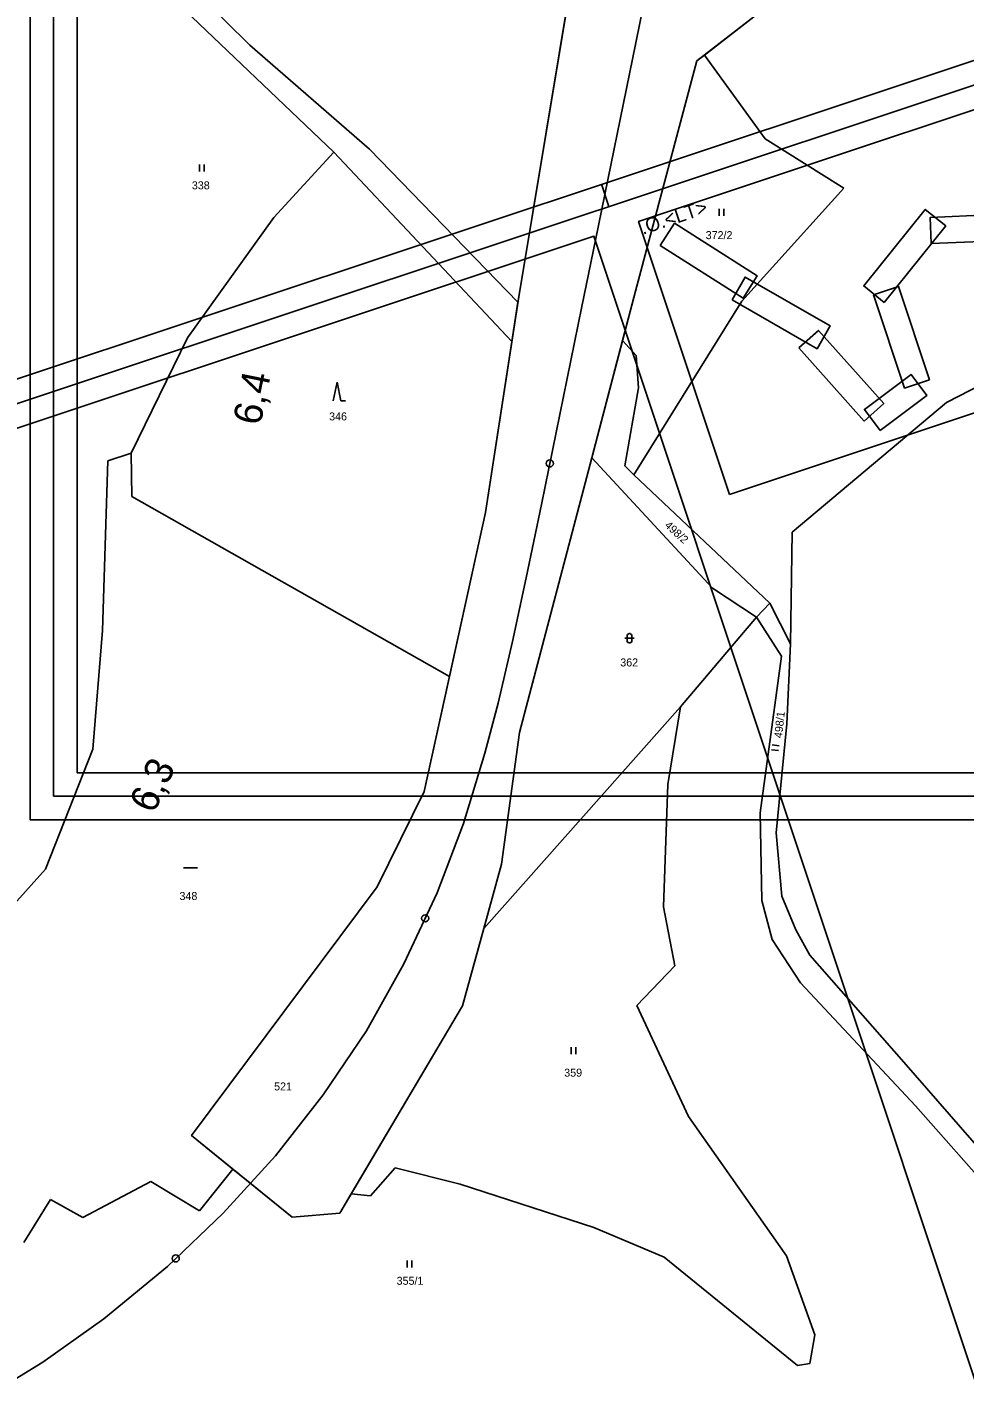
# Model space of a CAD drawing. Extents: x -866656 to -858817, y -1041816 to -1038653.
# Drawn here: x -864296.9 to -864097.9, y -1041409.2 to -1041122.9 of the extents above; entities that cross this region are included whole.
import ezdxf

# ---------------------------------------------------------------- set-up
doc = ezdxf.new("R2010")
doc.units = 0
for name, color, linetype in [('SZDC', 7, 'Continuous'), ('tisk ramy', 7, 'Continuous'), ('Vrstva 1', 7, 'Continuous'), ('Vrstva 21', 7, 'Continuous'), ('Vrstva 53', 7, 'Continuous'), ('Vrstva 7', 7, 'Continuous')]:
    doc.layers.add(name, color=color, linetype=linetype)

msp = doc.modelspace()

# ---------------------------------------------------------------- linework, layer by layer
at = {"layer": 'SZDC'}
msp.add_lwpolyline([(-864140.05, -1041118.73), (-864153.01, -1041128.83), (-864154.64, -1041130.09), (-864167.69, -1041178.99), (-864170.43, -1041189.44), (-864176.98, -1041214.36), (-864192.29, -1041272.68), (-864196.12, -1041300.67), (-864199.89, -1041314.35), (-864204.43, -1041330.8), (-864228.03, -1041370.66), (-864230.48, -1041374.79), (-864240.55, -1041375.63), (-864253.16, -1041365.42), (-864261.94, -1041358.31), (-864222.51, -1041305.5), (-864212.56, -1041285.23), (-864207.2, -1041260.82), (-864199.56, -1041226.02), (-864193.94, -1041189.69), (-864192.64, -1041181.32), (-864192.47, -1041180.21), (-864181.03, -1041111.42)], dxfattribs=at)
at = {"layer": 'tisk ramy'}
msp.add_line((-864173.36, -1041161.01), (-864174.94, -1041156.27), dxfattribs=at)
for points in [[(-863999.23, -1041291.26), (-863999.23, -1040031.27), (-864296.22, -1040031.27), (-864296.22, -1041291.26)], [(-864291.22, -1041286.26), (-864291.22, -1040036.27), (-864004.23, -1040036.27), (-864004.23, -1041286.26)], [(-864009.22, -1041281.26), (-864009.22, -1040246.26), (-864286.22, -1040246.26), (-864286.22, -1041281.26)], [(-864286.22, -1041281.26), (-864286.22, -1040246.26), (-864009.22, -1040246.26), (-864009.22, -1041281.26)], [(-864678.84, -1041637.08), (-863881.88, -1041371.71), (-863975.7, -1041089.93), (-864772.67, -1041355.3)], [(-863888.2, -1041368.54), (-864675.68, -1041630.76), (-864766.35, -1041358.47), (-863978.87, -1041096.25)], [(-864672.52, -1041624.44), (-864089.02, -1041430.15), (-864176.53, -1041167.33), (-864760.03, -1041361.63)]]:
    msp.add_lwpolyline(points, close=True, dxfattribs=at)
at = {"layer": 'Vrstva 1'}
for p, q in [((-864279.09, -1041097.48), (-864249.54, -1041126.71)), ((-864231.74, -1041149.47), (-864270.69, -1041112.29)), ((-864181.03, -1041111.42), (-864192.47, -1041180.21)), ((-864154.64, -1041130.09), (-864140.05, -1041118.73)), ((-864249.54, -1041126.71), (-864224.16, -1041148.8)), ((-864167.69, -1041178.99), (-864154.64, -1041130.09)), ((-864153.01, -1041128.83), (-864140.15, -1041146.65)), ((-864140.15, -1041146.65), (-864123.49, -1041157.08)), ((-864244.5, -1041163.36), (-864231.74, -1041149.47)), ((-864231.74, -1041149.47), (-864193.94, -1041189.69)), ((-864224.16, -1041148.8), (-864192.64, -1041181.32)), ((-864260.23, -1041153.56), (-864260.23, -1041152.06)), ((-864259.23, -1041152.06), (-864259.23, -1041153.56)), ((-864123.49, -1041157.08), (-864145.09, -1041181.12)), ((-864149.92, -1041162.97), (-864149.92, -1041161.47)), ((-864148.92, -1041161.47), (-864148.92, -1041162.97)), ((-864262.81, -1041188.89), (-864244.5, -1041163.36)), ((-864176.98, -1041214.36), (-864167.69, -1041178.99)), ((-864192.47, -1041180.21), (-864199.56, -1041226.02)), ((-864145.09, -1041181.12), (-864168.03, -1041218.02)), ((-864274.78, -1041213.36), (-864262.81, -1041188.89)), ((-864167.56, -1041192.61), (-864170.43, -1041189.44)), ((-864167.03, -1041199.53), (-864167.56, -1041192.61)), ((-864087.8, -1041195.47), (-864101.65, -1041202.63)), ((-864231.85, -1041202.28), (-864231.05, -1041198.28)), ((-864231.05, -1041198.28), (-864230.25, -1041202.28)), ((-864169.94, -1041216.1), (-864167.03, -1041199.53)), ((-864230.25, -1041202.28), (-864229.25, -1041202.28)), ((-864101.65, -1041202.63), (-864134.45, -1041230.15)), ((-864279.73, -1041215.01), (-864274.78, -1041213.36)), ((-864274.78, -1041213.36), (-864274.59, -1041222.58)), ((-864280.86, -1041251.06), (-864279.73, -1041215.01)), ((-864176.98, -1041214.36), (-864192.29, -1041272.68)), ((-864151.36, -1041242.08), (-864176.98, -1041214.36)), ((-864168.03, -1041218.02), (-864169.94, -1041216.1)), ((-864168.03, -1041218.02), (-864139.15, -1041245.24)), ((-864274.59, -1041222.58), (-864207.2, -1041260.82)), ((-864199.56, -1041226.02), (-864212.56, -1041285.23)), ((-864134.45, -1041230.15), (-864134.81, -1041253.9)), ((-864141.98, -1041248.23), (-864151.36, -1041242.08)), ((-864139.15, -1041245.24), (-864141.98, -1041248.23)), ((-864139.15, -1041245.24), (-864134.81, -1041253.9)), ((-864158.12, -1041267.29), (-864141.98, -1041248.23)), ((-864136.71, -1041256.49), (-864141.98, -1041248.23)), ((-864282.91, -1041276.25), (-864280.86, -1041251.06)), ((-864169.96, -1041252.7), (-864167.96, -1041252.7)), ((-864169.46, -1041252.1), (-864169.36, -1041251.9)), ((-864169.46, -1041253.3), (-864169.46, -1041252.1)), ((-864169.36, -1041253.5), (-864169.46, -1041253.3)), ((-864169.36, -1041251.9), (-864169.26, -1041251.8)), ((-864169.26, -1041253.6), (-864169.36, -1041253.5)), ((-864169.26, -1041251.8), (-864169.06, -1041251.7)), ((-864169.06, -1041253.7), (-864169.26, -1041253.6)), ((-864169.06, -1041251.7), (-864168.86, -1041251.7)), ((-864168.86, -1041253.7), (-864169.06, -1041253.7)), ((-864168.86, -1041251.7), (-864168.66, -1041251.8)), ((-864168.66, -1041253.6), (-864168.86, -1041253.7)), ((-864168.66, -1041251.8), (-864168.56, -1041251.9)), ((-864168.56, -1041253.5), (-864168.66, -1041253.6)), ((-864168.56, -1041251.9), (-864168.46, -1041252.1)), ((-864168.46, -1041253.3), (-864168.56, -1041253.5)), ((-864168.46, -1041252.1), (-864168.46, -1041253.3)), ((-864134.81, -1041253.9), (-864135.53, -1041270.85)), ((-864141.2, -1041289.76), (-864136.71, -1041256.49)), ((-864158.12, -1041267.29), (-864199.89, -1041314.35)), ((-864160.8, -1041283.79), (-864158.12, -1041267.29)), ((-864135.53, -1041270.85), (-864137.84, -1041294)), ((-864196.12, -1041300.67), (-864192.29, -1041272.68)), ((-864292.95, -1041301.71), (-864282.91, -1041276.25)), ((-864137.31, -1041276.52), (-864138.8, -1041276.36)), ((-864138.69, -1041275.36), (-864137.2, -1041275.52)), ((-864212.56, -1041285.23), (-864222.51, -1041305.5)), ((-864161.74, -1041309.77), (-864160.8, -1041283.79)), ((-864140.85, -1041308.4), (-864141.2, -1041289.76)), ((-864137.84, -1041294), (-864136.65, -1041307.49)), ((-864305.55, -1041315.74), (-864292.95, -1041301.71)), ((-864263.64, -1041301.49), (-864260.64, -1041301.49)), ((-864199.89, -1041314.35), (-864196.12, -1041300.67)), ((-864222.51, -1041305.5), (-864261.94, -1041358.31)), ((-864138.66, -1041316.67), (-864140.85, -1041308.4)), ((-864136.65, -1041307.49), (-864133.68, -1041314.63)), ((-864159.31, -1041322.26), (-864161.74, -1041309.77)), ((-864204.43, -1041330.8), (-864199.89, -1041314.35)), ((-864132.65, -1041325.86), (-864138.66, -1041316.67)), ((-864133.68, -1041314.63), (-864130.7, -1041319.99)), ((-864167.41, -1041330.7), (-864159.31, -1041322.26)), ((-864130.7, -1041319.99), (-864110.74, -1041342.74)), ((-864108.23, -1041351.98), (-864132.65, -1041325.86)), ((-864230.48, -1041374.79), (-864204.43, -1041330.8)), ((-864156.41, -1041354.26), (-864167.41, -1041330.7)), ((-864181.38, -1041341.03), (-864181.38, -1041339.53)), ((-864180.38, -1041339.53), (-864180.38, -1041341.03)), ((-864110.74, -1041342.74), (-864086.75, -1041370.25)), ((-864135.66, -1041383.83), (-864156.41, -1041354.26)), ((-864077.21, -1041387.17), (-864108.23, -1041351.98)), ((-864261.94, -1041358.31), (-864240.55, -1041375.63)), ((-864253.16, -1041365.42), (-864260.23, -1041374.27)), ((-864223.97, -1041371.14), (-864218.71, -1041365.2)), ((-864218.71, -1041365.2), (-864204.94, -1041368.64)), ((-864270.55, -1041368.06), (-864284.99, -1041375.75)), ((-864260.23, -1041374.27), (-864270.55, -1041368.06)), ((-864228.03, -1041370.66), (-864223.97, -1041371.14)), ((-864204.94, -1041368.64), (-864176.54, -1041377.82)), ((-864291.87, -1041371.9), (-864297.53, -1041381.02)), ((-864284.99, -1041375.75), (-864291.87, -1041371.9)), ((-864240.55, -1041375.63), (-864230.48, -1041374.79)), ((-864176.54, -1041377.82), (-864161.63, -1041384.17)), ((-864216.15, -1041386.36), (-864216.15, -1041384.86)), ((-864215.15, -1041384.86), (-864215.15, -1041386.36)), ((-864161.63, -1041384.17), (-864133.3, -1041407.12)), ((-864129.65, -1041400.64), (-864135.66, -1041383.83)), ((-864130.67, -1041406.71), (-864129.65, -1041400.64)), ((-864133.3, -1041407.12), (-864130.67, -1041406.71))]:
    msp.add_line(p, q, dxfattribs=at)
for points in [[(-864190.9, -1041239.89), (-864187.65, -1041224.26), (-864179.08, -1041182.25), (-864176.19, -1041168.17), (-864167.63, -1041126.21), (-864158.95, -1041083.67), (-864157.99, -1041079.01), (-864156.21, -1041070.31), (-864147.52, -1041027.82), (-864138.93, -1040985.78), (-864136.16, -1040972.3), (-864133.07, -1040957.15), (-864132.45, -1040954.14), (-864131.09, -1040947.46), (-864122.54, -1040905.52), (-864114.14, -1040864.42), (-864106.24, -1040825.76)], [(-864365.19, -1041441.22), (-864350.25, -1041435.03), (-864335.6, -1041428.79), (-864320.63, -1041421.84), (-864306.81, -1041414.59), (-864293.51, -1041406.46), (-864280.53, -1041397.24), (-864267.07, -1041386.12), (-864255.21, -1041374.79), (-864244.13, -1041362.64), (-864233.96, -1041349.68), (-864224.82, -1041336.04), (-864216.84, -1041321.82), (-864209.82, -1041306.77), (-864204.21, -1041292.03), (-864199.64, -1041277.13), (-864196.83, -1041266.46), (-864193.8, -1041253.41), (-864190.9, -1041239.89)]]:
    msp.add_lwpolyline(points, dxfattribs=at)
at = {"layer": 'Vrstva 21'}
for points in [[(-864147.74, -1041222.14), (-864167.05, -1041164.17), (-864053.19, -1041126.26), (-864033.89, -1041184.23)], [(-864114.88, -1041181.37), (-864119.23, -1041177.87), (-864106.16, -1041161.63), (-864101.82, -1041165.13)], [(-864162.42, -1041169.27), (-864159.43, -1041164.56), (-864141.84, -1041175.75), (-864144.83, -1041180.46)], [(-864104.89, -1041168.88), (-864105.13, -1041163.3), (-864092.76, -1041162.76), (-864092.51, -1041168.34)], [(-864147.2, -1041180.81), (-864144.42, -1041175.97), (-864126.35, -1041186.37), (-864129.13, -1041191.2)], [(-864105.26, -1041197.78), (-864110.56, -1041199.55), (-864117.14, -1041179.77), (-864111.85, -1041178)], [(-864133.03, -1041191.02), (-864128.87, -1041187.3), (-864114.97, -1041202.84), (-864119.13, -1041206.56)], [(-864115.75, -1041208.56), (-864119.1, -1041204.1), (-864109.18, -1041196.67), (-864105.84, -1041201.14)]]:
    msp.add_lwpolyline(points, close=True, dxfattribs=at)
at = {"layer": 'Vrstva 53'}
msp.add_lwpolyline([(-864140.05, -1041118.73), (-864153.01, -1041128.83), (-864154.64, -1041130.09), (-864167.69, -1041178.99), (-864170.43, -1041189.44), (-864176.98, -1041214.36), (-864151.36, -1041242.08), (-864141.98, -1041248.23), (-864158.12, -1041267.29), (-864199.89, -1041314.35), (-864204.43, -1041330.8), (-864228.03, -1041370.66), (-864230.48, -1041374.79), (-864240.55, -1041375.63), (-864253.16, -1041365.42), (-864261.94, -1041358.31), (-864222.51, -1041305.5), (-864212.56, -1041285.23), (-864207.2, -1041260.82), (-864199.56, -1041226.02), (-864193.94, -1041189.69), (-864192.64, -1041181.32), (-864192.47, -1041180.21), (-864181.03, -1041111.42)], dxfattribs=at)
at = {"layer": 'Vrstva 7'}
for centre in [(-864185.88, -1041215.57), (-864212.34, -1041312.18), (-864265.29, -1041384.42)]:
    msp.add_circle(centre, 0.75, dxfattribs=at)

# ---------------------------------------------------------------- texts
at = {"layer": 'tisk ramy'}
msp.add_text('.O.<LT>', height=3, rotation=18.417, dxfattribs=at).set_placement((-864166.1, -1041167.02))
at = {"layer": 'Vrstva 1'}
for s, p in [('338', (-864261.87, -1041157.35)), ('372/2', (-864152.79, -1041167.93)), ('346', (-864232.73, -1041206.43)), ('362', (-864170.92, -1041258.68)), ('348', (-864264.5, -1041308.29)), ('359', (-864182.82, -1041345.81)), ('521', (-864244.41, -1041348.73)), ('355/1', (-864218.4, -1041390.01))]:
    msp.add_text(s, height=1.7, dxfattribs=at).set_placement(p)
for s, rotation, p in [('498/2', 317.5579, (-864161.63, -1041228.9)), ('498/1', 83.9104, (-864136.58, -1041273.98))]:
    msp.add_text(s, height=1.7, rotation=rotation, dxfattribs=at).set_placement(p)
at = {"layer": 'Vrstva 7'}
for s, rotation, p in [('6,4', 78.4602, (-864247.33, -1041207.69)), ('6,3', 64.9894, (-864269.95, -1041290.14))]:
    msp.add_text(s, height=6, rotation=rotation, dxfattribs=at).set_placement(p)

doc.saveas('drawing.dxf')
